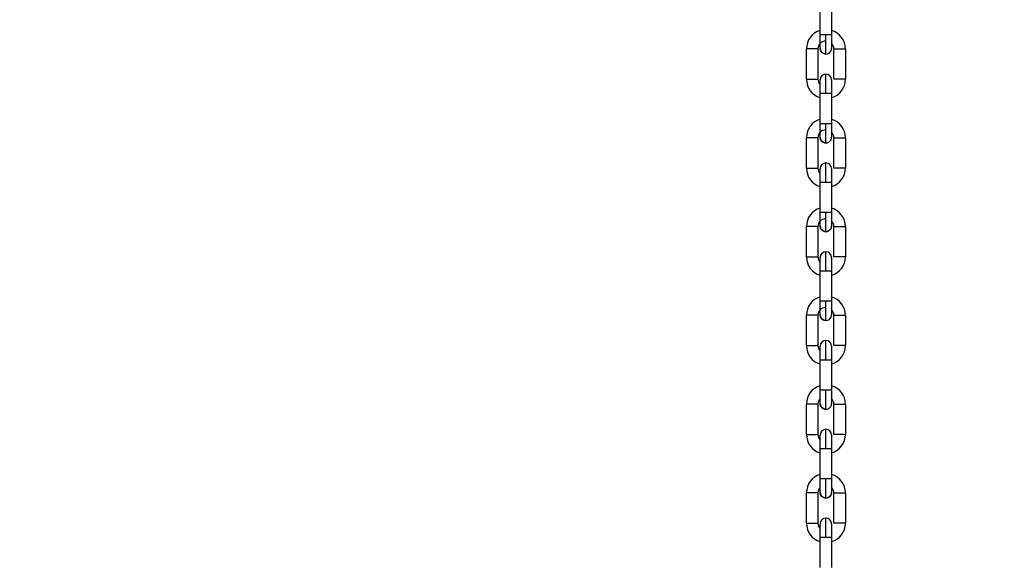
# Model space of a CAD drawing. Header units: inches. Extents: x 170 to 288, y 234 to 248.
# Tile 321 of 480: x 235.009 to 235.46, y 243.261 to 243.509. Entities that reach past the tile are written whole.
import ezdxf

# ---------------------------------------------------------------- set-up
doc = ezdxf.new("R2010")
doc.units = ezdxf.units.IN
doc.header["$LTSCALE"] = 0.25
doc.header["$MEASUREMENT"] = 0
doc.layers.add('ANNOTATIONS', color=1, linetype='Continuous')
doc.layers.add('STANDARD Z GUIDE MOTOR LH', color=7, linetype='Continuous')
doc.styles.add('ARIAL', font='arial.ttf', dxfattribs={"height": 0.09375})
doc.dimstyles.new('STANDARD$0', dxfattribs={"dimtxt": 0.09375, "dimasz": 0.09375, "dimexe": 0.03125, "dimexo": 0.046875, "dimgap": 0.09, "dimtad": 0, "dimtih": 1, "dimtoh": 1, "dimdec": 4, "dimzin": 0, "dimdsep": 46, "dimtxsty": 'ARIAL', "dimcen": 0.09, "dimadec": 0, "dimazin": 0, "dimtfac": 1, "dimtdec": 4, "dimtofl": 0, "dimtmove": 0, "dimatfit": 1, "dimfxl": 1, "dimtolj": 1, "dimtzin": 0, "dimarcsym": 0})

# ---------------------------------------------------------------- blocks, each defined once
blk = doc.blocks.new('*D42')
at = {"layer": 'ANNOTATIONS', "color": 0, "lineweight": -2, "transparency": 16777216}
for p, q in [((234.7269041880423, 244.1437778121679), (236.4418407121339, 244.1437778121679)), ((236.4105907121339, 244.0500278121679), (236.4105907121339, 242.2801168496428)), ((236.4105907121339, 240.2331944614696), (236.4105907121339, 242.0031054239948)), ((235.1331541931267, 240.1394444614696), (236.4418407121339, 240.1394444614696))]:
    blk.add_line(p, q, dxfattribs=at)
at = {"layer": 'ANNOTATIONS', "color": 0, "transparency": 16777216}
for points in [[(236.3949657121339, 244.0500278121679), (236.4262157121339, 244.0500278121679), (236.4105907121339, 244.1437778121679)], [(236.3949657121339, 240.2331944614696), (236.4262157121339, 240.2331944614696), (236.4105907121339, 240.1394444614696)]]:
    blk.add_solid(points, dxfattribs=at)
at = {"layer": 'defpoints', "color": 0, "transparency": 16777216}
for p in [(234.6800291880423, 244.1437778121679), (236.4105907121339, 244.1437778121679), (235.0862791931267, 240.1394444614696)]:
    blk.add_point(p, dxfattribs=at)
at = {"layer": 'ANNOTATIONS', "color": 0, "transparency": 16777216, "insert": (236.4105907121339, 242.1416111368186), "char_height": 0.09375, "attachment_point": 5, "style": 'ARIAL'}
blk.add_mtext('\\A1;OPENING HEIGHT', dxfattribs=at)

msp = doc.modelspace()

# ---------------------------------------------------------------- linework, layer by layer
at = {"layer": 'STANDARD Z GUIDE MOTOR LH'}
for p, q in [((235.3758131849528, 243.5018864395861), (235.3758134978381, 243.5157972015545)), ((235.3810627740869, 243.5157971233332), (235.3810625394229, 243.5018863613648)), ((235.3695135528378, 243.4815557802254), (235.3695138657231, 243.4954665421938)), ((235.3747632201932, 243.4954664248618), (235.3747629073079, 243.4815556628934)), ((235.3821119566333, 243.4815555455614), (235.3821122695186, 243.4954663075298)), ((235.3873616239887, 243.4954661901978), (235.3873613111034, 243.4815554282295)), ((235.3758123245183, 243.4612250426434), (235.3758126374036, 243.4751358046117)), ((235.3758126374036, 243.4751358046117), (235.378437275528, 243.4751358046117)), ((235.3810619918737, 243.4751356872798), (235.3810616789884, 243.4612249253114)), ((235.378437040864, 243.4612250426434), (235.3758123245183, 243.4612250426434)), ((235.3695126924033, 243.4408943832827), (235.3695130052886, 243.454805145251)), ((235.3747623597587, 243.4548050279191), (235.3747620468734, 243.4408942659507)), ((235.3821111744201, 243.4408941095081), (235.3821114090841, 243.4548048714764)), ((235.3873607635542, 243.4548047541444), (235.3873605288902, 243.4408939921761)), ((235.3758115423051, 243.4205636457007), (235.3758117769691, 243.434474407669)), ((235.3810611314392, 243.4344742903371), (235.3810608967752, 243.4205635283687)), ((235.3695119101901, 243.4002329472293), (235.3695121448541, 243.4141437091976)), ((235.3747614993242, 243.4141436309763), (235.3747612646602, 243.4002328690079)), ((235.3821103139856, 243.4002327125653), (235.3821106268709, 243.4141434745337)), ((235.387359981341, 243.4141433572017), (235.3873596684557, 243.4002325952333)), ((235.3758106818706, 243.3799022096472), (235.3758109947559, 243.3938129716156)), ((235.381060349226, 243.3938128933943), (235.3810600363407, 243.3799021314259)), ((235.3695110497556, 243.3595715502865), (235.3695113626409, 243.3734823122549)), ((235.374760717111, 243.3734821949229), (235.3747604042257, 243.3595714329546)), ((235.3821094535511, 243.3595712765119), (235.3821097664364, 243.3734820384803)), ((235.3873591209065, 243.373481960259), (235.3873588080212, 243.3595711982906)), ((235.3758098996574, 243.3392408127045), (235.3758101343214, 243.3531515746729)), ((235.3758101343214, 243.3531515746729), (235.3784348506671, 243.3531515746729)), ((235.3810594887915, 243.3531514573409), (235.3810591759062, 243.3392406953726)), ((235.3784345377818, 243.3392408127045), (235.3758098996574, 243.3392408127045)), ((235.3695102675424, 243.3189101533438), (235.3695105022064, 243.3328209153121)), ((235.3747598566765, 243.3328207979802), (235.3747595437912, 243.3189100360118)), ((235.3821086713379, 243.3189098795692), (235.3821089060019, 243.3328206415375)), ((235.387358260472, 243.3328205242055), (235.387358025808, 243.3189097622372)), ((235.3758094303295, 243.3163925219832), (235.3758094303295, 243.3186580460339)), ((235.3758090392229, 243.2985794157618), (235.3758093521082, 243.3124901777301)), ((235.381058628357, 243.3124900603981), (235.381058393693, 243.2985792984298)), ((235.3695094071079, 243.2782487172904), (235.3695097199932, 243.2921594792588)), ((235.374758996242, 243.2921594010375), (235.374758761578, 243.2782486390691)), ((235.3821078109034, 243.2782484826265), (235.3821081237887, 243.2921592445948)), ((235.3873574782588, 243.2921591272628), (235.3873571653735, 243.2782483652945)), ((235.3758081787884, 243.2579179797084), (235.3758084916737, 243.2718287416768)), ((235.3810578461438, 243.2718286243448), (235.3810575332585, 243.2579178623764))]:
    msp.add_line(p, q, dxfattribs=at)
at = {"layer": 'STANDARD Z GUIDE MOTOR LH', "flags": 128}
for points in [[(235.3758130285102, 243.495718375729), (235.3758130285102, 243.4961879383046), (235.3758131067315, 243.4967579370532), (235.3758131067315, 243.4995260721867), (235.3758131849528, 243.500683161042), (235.3758131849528, 243.5018864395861)], [(235.3784378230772, 243.5018864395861), (235.3774334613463, 243.5018864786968), (235.3760129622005, 243.5018864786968), (235.3758131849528, 243.5018864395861)], [(235.3784376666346, 243.4930936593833), (235.3784376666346, 243.4945755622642), (235.3784377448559, 243.4956690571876), (235.3784377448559, 243.4970014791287), (235.3784378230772, 243.4985216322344), (235.3784378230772, 243.5018864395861)], [(235.3810625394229, 243.5018863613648), (235.3808627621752, 243.5018863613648), (235.3802937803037, 243.5018864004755), (235.3794422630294, 243.5018864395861), (235.3784378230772, 243.5018864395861)], [(235.3810625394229, 243.5018863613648), (235.3810625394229, 243.5006830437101), (235.3810624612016, 243.4995259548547), (235.3810624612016, 243.4975248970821), (235.3810623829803, 243.4967578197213), (235.3810623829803, 243.4957182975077)], [(235.3747632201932, 243.4954664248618), (235.3745633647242, 243.4954664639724), (235.373994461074, 243.4954665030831), (235.3731429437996, 243.4954665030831), (235.3721385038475, 243.4954665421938), (235.3695138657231, 243.4954665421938)], [(235.3784376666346, 243.4930936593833), (235.3774332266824, 243.4932934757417), (235.3765817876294, 243.4938624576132), (235.3760128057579, 243.4947139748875), (235.3758130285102, 243.495718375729)], [(235.3821122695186, 243.4954663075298), (235.3837325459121, 243.4954663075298), (235.384736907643, 243.4954662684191), (235.3857413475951, 243.4954662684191), (235.3865928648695, 243.4954662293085), (235.387161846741, 243.4954661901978), (235.3873616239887, 243.4954661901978)], [(235.378437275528, 243.4751358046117), (235.3784373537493, 243.4768511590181), (235.3784373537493, 243.4785005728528), (235.3784374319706, 243.4800207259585), (235.3784374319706, 243.4824465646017), (235.3784375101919, 243.483259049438), (235.3784375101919, 243.48392831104)], [(235.3695135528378, 243.4815557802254), (235.3721381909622, 243.4815557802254), (235.3731426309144, 243.4815557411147), (235.3739941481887, 243.4815557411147), (235.3745631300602, 243.4815557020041), (235.3747629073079, 243.4815556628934)], [(235.3758126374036, 243.4751358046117), (235.3758126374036, 243.4763391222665), (235.3758127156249, 243.4774961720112), (235.3758127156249, 243.4808341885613), (235.3758127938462, 243.4811851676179)], [(235.3758127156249, 243.4808341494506), (235.3758127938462, 243.4811851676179), (235.3758127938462, 243.4813036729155)], [(235.381062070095, 243.4813035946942), (235.381062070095, 243.4785622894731), (235.3810619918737, 243.4774958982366), (235.3810619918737, 243.4751355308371)], [(235.3873613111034, 243.4815554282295), (235.3871615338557, 243.4815554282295), (235.3865925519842, 243.4815554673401), (235.3857410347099, 243.4815555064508), (235.384736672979, 243.4815555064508), (235.3837322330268, 243.4815555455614), (235.3821119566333, 243.4815555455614)], [(235.378437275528, 243.4751358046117), (235.3794417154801, 243.4751357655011), (235.3802932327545, 243.4751357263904), (235.380862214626, 243.4751357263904), (235.3810619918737, 243.4751356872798)], [(235.375812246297, 243.4550569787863), (235.375812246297, 243.4577982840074), (235.3758123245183, 243.4588646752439), (235.3758123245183, 243.4612250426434)], [(235.3784368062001, 243.4524322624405), (235.3784368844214, 243.4526012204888), (235.3784368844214, 243.4550076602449), (235.3784369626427, 243.456340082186), (235.3784369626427, 243.4595096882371), (235.378437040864, 243.4612250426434)], [(235.3810616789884, 243.4612249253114), (235.3808619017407, 243.4612249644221), (235.3802929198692, 243.4612249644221), (235.3794414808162, 243.4612250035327), (235.378437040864, 243.4612250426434)], [(235.3810616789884, 243.4612249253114), (235.3810616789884, 243.4588645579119), (235.3810616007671, 243.4577981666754), (235.3810616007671, 243.4550568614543)], [(235.3747623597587, 243.4548050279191), (235.374562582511, 243.4548050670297), (235.3739936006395, 243.4548050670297), (235.3731420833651, 243.4548051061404), (235.372137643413, 243.4548051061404), (235.3711332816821, 243.454805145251), (235.3695130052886, 243.454805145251)], [(235.3784368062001, 243.4524322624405), (235.3774324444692, 243.4526320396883), (235.3765809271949, 243.4532010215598), (235.3760120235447, 243.4540525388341), (235.375812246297, 243.4550569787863)], [(235.3821114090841, 243.4548048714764), (235.3823111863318, 243.4548048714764), (235.3828801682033, 243.4548049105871), (235.3837316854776, 243.4548048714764), (235.3847361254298, 243.4548048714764), (235.3857404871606, 243.4548048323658), (235.386592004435, 243.4548048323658), (235.3871609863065, 243.4548047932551), (235.3873607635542, 243.4548047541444)], [(235.3784364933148, 243.4344743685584), (235.3784364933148, 243.4361897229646), (235.3784365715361, 243.43783917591), (235.3784365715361, 243.4406916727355), (235.3784366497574, 243.4417851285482), (235.3784366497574, 243.4432669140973)], [(235.3695126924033, 243.4408943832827), (235.3711329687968, 243.4408943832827), (235.372137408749, 243.440894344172), (235.3731418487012, 243.440894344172), (235.3739932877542, 243.4408943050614), (235.3745622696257, 243.4408943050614), (235.3747620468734, 243.4408942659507)], [(235.3758117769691, 243.434474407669), (235.3758118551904, 243.4356776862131), (235.3758118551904, 243.4379010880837), (235.3758119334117, 243.4388357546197)], [(235.3758118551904, 243.4383767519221), (235.3758119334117, 243.4388356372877), (235.3758119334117, 243.4406422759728)], [(235.3810612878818, 243.4396027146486), (235.3810612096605, 243.4388356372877)], [(235.3810612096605, 243.4388355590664), (235.3810612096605, 243.4356774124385)], [(235.3810612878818, 243.4406421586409), (235.3810612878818, 243.4396026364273)], [(235.3873605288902, 243.4408939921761), (235.3871606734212, 243.4408940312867), (235.386591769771, 243.4408940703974), (235.3857402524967, 243.4408940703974), (235.3847358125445, 243.4408941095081), (235.3837313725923, 243.4408941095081), (235.3828799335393, 243.4408941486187), (235.3823109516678, 243.4408941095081), (235.3821111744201, 243.4408941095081)], [(235.3758117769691, 243.434474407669), (235.3774320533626, 243.434474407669), (235.3784364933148, 243.4344743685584)], [(235.3784364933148, 243.4344743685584), (235.379440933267, 243.4344743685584), (235.38029237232, 243.4344743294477), (235.3808613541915, 243.4344742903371), (235.3810611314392, 243.4344742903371)], [(235.3810612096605, 243.4356776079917), (235.3810611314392, 243.4344742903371)], [(235.3758113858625, 243.4143955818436), (235.3758113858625, 243.4154351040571), (235.3758114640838, 243.416202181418), (235.3758114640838, 243.4193603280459), (235.3758115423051, 243.4205636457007)], [(235.3784361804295, 243.42056360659), (235.3774317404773, 243.4205636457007), (235.3758115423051, 243.4205636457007)], [(235.3784360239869, 243.4117708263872), (235.3784360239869, 243.4132527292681), (235.3784361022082, 243.4143462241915), (235.3784361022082, 243.4171987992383), (235.3784361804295, 243.4188482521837), (235.3784361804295, 243.42056360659)], [(235.3810608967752, 243.4205635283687), (235.3808610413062, 243.4205635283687), (235.380292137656, 243.4205635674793), (235.3794406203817, 243.42056360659), (235.3784361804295, 243.42056360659)], [(235.3810608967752, 243.4205635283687), (235.3810608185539, 243.4193602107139), (235.3810608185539, 243.4171367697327), (235.3810607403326, 243.416202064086), (235.3810607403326, 243.4143954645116)], [(235.3747614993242, 243.4141436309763), (235.3745617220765, 243.4141436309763), (235.373992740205, 243.414143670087), (235.3731413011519, 243.414143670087), (235.3721368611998, 243.4141437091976), (235.3711324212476, 243.4141437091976), (235.3702809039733, 243.4141437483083), (235.3697120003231, 243.4141437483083), (235.3695121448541, 243.4141437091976)], [(235.3784360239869, 243.4117708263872), (235.3774315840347, 243.4119706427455), (235.3765801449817, 243.4125396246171), (235.3760111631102, 243.4133911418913), (235.3758113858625, 243.4143955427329)], [(235.3810607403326, 243.4143954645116), (235.3808609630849, 243.4133910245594), (235.3802919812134, 243.4125395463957), (235.3794404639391, 243.4119706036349), (235.3784360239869, 243.4117708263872)], [(235.3821106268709, 243.4141434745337), (235.3837308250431, 243.4141434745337), (235.3847352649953, 243.414143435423), (235.3857397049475, 243.414143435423), (235.3865912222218, 243.4141433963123), (235.387160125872, 243.4141433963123), (235.387359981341, 243.4141433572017)], [(235.3695119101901, 243.4002329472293), (235.3697116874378, 243.4002329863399), (235.3711321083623, 243.4002329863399), (235.3731409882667, 243.4002329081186), (235.373992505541, 243.4002329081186), (235.3745614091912, 243.4002328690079), (235.3747612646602, 243.4002328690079)], [(235.3758109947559, 243.3938129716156), (235.3758109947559, 243.3961733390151), (235.3758110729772, 243.397239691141), (235.3758110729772, 243.3999808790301)], [(235.3784356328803, 243.3938129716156), (235.3784357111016, 243.3955283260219), (235.3784357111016, 243.3986978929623), (235.3784357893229, 243.4000302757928), (235.3784357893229, 243.4026054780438)], [(235.3810604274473, 243.3999807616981), (235.3810604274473, 243.397239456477), (235.381060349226, 243.3961730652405), (235.381060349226, 243.393812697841)], [(235.3873596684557, 243.4002325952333), (235.387159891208, 243.400232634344), (235.3865909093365, 243.400232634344), (235.3857393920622, 243.4002326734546), (235.38473495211, 243.4002326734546), (235.3837305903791, 243.4002327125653), (235.3821103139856, 243.4002327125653)], [(235.3758109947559, 243.3938129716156), (235.3760107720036, 243.3938130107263), (235.3765797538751, 243.3938130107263), (235.3774311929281, 243.3938129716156), (235.3784356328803, 243.3938129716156)], [(235.3784356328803, 243.3938129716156), (235.3794400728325, 243.3938129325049), (235.3802915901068, 243.3938129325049), (235.380860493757, 243.3938128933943), (235.381060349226, 243.3938128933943)], [(235.3810604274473, 243.397239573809), (235.381060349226, 243.3961732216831)], [(235.3758106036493, 243.3737341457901), (235.3758106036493, 243.3775418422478), (235.3758106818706, 243.3786988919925), (235.3758106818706, 243.3799022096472)], [(235.3784353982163, 243.3799022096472), (235.3774309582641, 243.3799022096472), (235.3765794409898, 243.3799022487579), (235.3760104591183, 243.3799022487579), (235.3758106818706, 243.3799022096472)], [(235.3784351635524, 243.3711094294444), (235.3784351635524, 243.3717787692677), (235.3784352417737, 243.3725913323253), (235.3784352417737, 243.3750172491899), (235.378435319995, 243.3765374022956), (235.378435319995, 243.3781868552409), (235.3784353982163, 243.3799022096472)], [(235.3810600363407, 243.3799021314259), (235.380860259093, 243.3799021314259), (235.3802912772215, 243.3799021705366), (235.3794397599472, 243.3799021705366), (235.3784353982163, 243.3799022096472)], [(235.3810600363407, 243.3799021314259), (235.3810600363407, 243.3786988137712), (235.3810599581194, 243.3775417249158), (235.3810599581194, 243.3747735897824), (235.3810598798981, 243.3742035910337), (235.3810598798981, 243.3737340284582)], [(235.374760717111, 243.3734821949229), (235.374560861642, 243.3734822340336), (235.3739919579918, 243.3734822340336), (235.3731404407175, 243.3734822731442), (235.3721360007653, 243.3734823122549), (235.3695113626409, 243.3734823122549)], [(235.3784351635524, 243.3711094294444), (235.3774308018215, 243.3713092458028), (235.3765792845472, 243.3718782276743), (235.3760103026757, 243.3727297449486), (235.3758106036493, 243.3737341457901)], [(235.3821097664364, 243.3734820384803), (235.3823095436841, 243.3734820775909), (235.3837300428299, 243.3734820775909), (235.3847344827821, 243.3734820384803), (235.385738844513, 243.3734819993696), (235.3865903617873, 243.3734819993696), (235.3871593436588, 243.373481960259), (235.3873591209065, 243.373481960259)], [(235.3695110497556, 243.3595715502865), (235.3721357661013, 243.3595715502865), (235.3731401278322, 243.3595715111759), (235.3739916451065, 243.3595714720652), (235.374560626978, 243.3595714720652), (235.3747604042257, 243.3595714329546)], [(235.3758101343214, 243.3531515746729), (235.3758101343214, 243.3543548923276), (235.3758102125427, 243.3555119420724), (235.3758102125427, 243.3582799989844), (235.375810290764, 243.3588499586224)], [(235.3758102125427, 243.3582799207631), (235.375810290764, 243.3588499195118), (235.375810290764, 243.3593194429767)], [(235.3784348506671, 243.3531515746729), (235.3784348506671, 243.3565163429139), (235.3784349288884, 243.358036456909), (235.3784349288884, 243.3604623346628), (235.3784350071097, 243.3612748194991), (235.3784350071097, 243.3619440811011)], [(235.3810596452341, 243.3593193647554), (235.3810596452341, 243.359200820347), (235.3810595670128, 243.3588498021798), (235.3810595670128, 243.3555116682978), (235.3810594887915, 243.3543545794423), (235.3810594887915, 243.3531512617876)], [(235.3873588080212, 243.3595711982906), (235.3871590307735, 243.3595711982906), (235.386590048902, 243.3595712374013), (235.385738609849, 243.3595712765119), (235.3847341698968, 243.3595712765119), (235.3837297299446, 243.3595713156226), (235.3823093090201, 243.3595713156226), (235.3821094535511, 243.3595712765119)], [(235.3784348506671, 243.3531515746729), (235.379439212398, 243.3531515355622), (235.3802907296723, 243.3531514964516), (235.3808597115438, 243.3531514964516), (235.3810594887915, 243.3531514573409)], [(235.3758097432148, 243.3330727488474), (235.3758097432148, 243.3348793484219), (235.3758098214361, 243.3358140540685), (235.3758098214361, 243.3380374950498), (235.3758098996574, 243.3392408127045)], [(235.3784343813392, 243.3304480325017), (235.3784343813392, 243.333023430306), (235.3784344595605, 243.3343558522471), (235.3784344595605, 243.3375254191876), (235.3784345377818, 243.3392408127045)], [(235.3810591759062, 243.3392406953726), (235.3808593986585, 243.3392407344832), (235.380290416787, 243.3392407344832), (235.379438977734, 243.3392407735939), (235.3784345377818, 243.3392408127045)], [(235.3810591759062, 243.3392406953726), (235.3810591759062, 243.336880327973), (235.3810590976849, 243.3358139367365), (235.3810590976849, 243.3330726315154)], [(235.3747598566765, 243.3328207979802), (235.3745600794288, 243.3328207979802), (235.3739910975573, 243.3328208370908), (235.373139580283, 243.3328208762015), (235.3721352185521, 243.3328208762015), (235.3711307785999, 243.3328209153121), (235.3695105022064, 243.3328209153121)], [(235.3784343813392, 243.330447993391), (235.377429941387, 243.3306478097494), (235.3765784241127, 243.3312167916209), (235.3760095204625, 243.3320683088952), (235.3758097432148, 243.3330727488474)], [(235.3821089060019, 243.3328206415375), (235.3847336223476, 243.3328206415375), (235.3857380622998, 243.3328206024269), (235.3865895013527, 243.3328205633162), (235.3871584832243, 243.3328205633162), (235.387358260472, 243.3328205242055)], [(235.3695102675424, 243.3189101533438), (235.3711304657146, 243.3189101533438), (235.3721349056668, 243.3189101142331), (235.373139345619, 243.3189101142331), (235.3739908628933, 243.3189100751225), (235.3745597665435, 243.3189100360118), (235.3747595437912, 243.3189100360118)], [(235.3784339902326, 243.3124901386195), (235.3784339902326, 243.3142054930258), (235.3784340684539, 243.3158549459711), (235.3784340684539, 243.3173750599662), (235.3784341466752, 243.3187074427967), (235.3784341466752, 243.3212826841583)], [(235.3810587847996, 243.318657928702), (235.3810587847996, 243.3168513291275), (235.3810587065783, 243.3159166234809), (235.3810587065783, 243.3136931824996), (235.381058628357, 243.3124898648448)], [(235.387358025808, 243.3189097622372), (235.3871582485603, 243.3189098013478), (235.3865892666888, 243.3189098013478), (235.3857377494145, 243.3189098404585), (235.3847333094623, 243.3189098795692), (235.3821086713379, 243.3189098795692)], [(235.3758093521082, 243.3124901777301), (235.3758093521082, 243.3159168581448), (235.3758094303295, 243.3168515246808)], [(235.3758093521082, 243.3124901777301), (235.3774295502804, 243.3124901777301), (235.3784339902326, 243.3124901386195)], [(235.3784339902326, 243.3124901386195), (235.3794384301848, 243.3124901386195), (235.3802899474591, 243.3124900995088), (235.3808588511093, 243.3124900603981), (235.381058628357, 243.3124900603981)], [(235.3758088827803, 243.292411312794), (235.3758088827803, 243.2928808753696), (235.3758089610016, 243.2934508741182), (235.3758089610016, 243.2962190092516), (235.3758090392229, 243.2973760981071), (235.3758090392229, 243.2985794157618)], [(235.3784336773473, 243.2985793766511), (235.3774293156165, 243.2985794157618), (235.3758090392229, 243.2985794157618)], [(235.3784335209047, 243.2897865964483), (235.3784335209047, 243.2912684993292), (235.378433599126, 243.2923619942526), (235.378433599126, 243.2952145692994), (235.3784336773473, 243.2968640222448), (235.3784336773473, 243.2985793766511)], [(235.381058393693, 243.2985792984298), (235.3808586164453, 243.2985792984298), (235.3802896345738, 243.2985793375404), (235.3794381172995, 243.2985793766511), (235.3784336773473, 243.2985793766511)], [(235.381058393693, 243.2985792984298), (235.3810583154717, 243.2973759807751), (235.3810583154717, 243.2942178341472), (235.3810582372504, 243.2934507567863), (235.3810582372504, 243.2924112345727)], [(235.374758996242, 243.2921594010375), (235.3745592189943, 243.2921594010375), (235.3739903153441, 243.2921594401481), (235.3731387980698, 243.2921594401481), (235.3721343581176, 243.2921594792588), (235.3711299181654, 243.2921594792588), (235.3702784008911, 243.2921595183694), (235.3697094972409, 243.2921595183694), (235.3695097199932, 243.2921594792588)], [(235.3784335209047, 243.2897865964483), (235.3774290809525, 243.2899864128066), (235.3765776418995, 243.2905553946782), (235.376008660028, 243.2914069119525), (235.3758088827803, 243.292411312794)], [(235.3810582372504, 243.2924112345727), (235.3808584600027, 243.2914067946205), (235.3802894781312, 243.2905553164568), (235.3794379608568, 243.289986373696), (235.3784335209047, 243.2897865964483)], [(235.3821081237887, 243.2921592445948), (235.3837284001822, 243.2921592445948), (235.3847327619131, 243.2921592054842), (235.3857372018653, 243.2921592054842), (235.3865887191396, 243.2921591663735), (235.3871577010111, 243.2921591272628), (235.3873574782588, 243.2921591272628)], [(235.3695094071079, 243.2782487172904), (235.3697091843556, 243.2782487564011), (235.3702781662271, 243.2782487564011), (235.3711296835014, 243.2782487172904), (235.3721340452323, 243.2782487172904), (235.3731384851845, 243.2782486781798), (235.3739900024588, 243.2782486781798), (235.3745589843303, 243.2782486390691), (235.374758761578, 243.2782486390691)], [(235.3758084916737, 243.2718287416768), (235.3758084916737, 243.2730320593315), (235.375808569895, 243.2741891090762), (235.375808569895, 243.2778781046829)], [(235.375808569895, 243.2778781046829), (235.3758086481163, 243.2779966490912)], [(235.3784331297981, 243.2718287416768), (235.3784332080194, 243.273544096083), (235.3784332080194, 243.2751935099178), (235.3784332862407, 243.2767136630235), (235.3784332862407, 243.279951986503), (235.378433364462, 243.2804523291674), (235.378433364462, 243.2806212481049)], [(235.3810579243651, 243.2779965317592), (235.3810579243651, 243.2752553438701), (235.3810578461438, 243.2741889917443)], [(235.3873571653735, 243.2782483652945), (235.3871573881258, 243.2782483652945), (235.3865884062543, 243.2782484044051), (235.38573688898, 243.2782484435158), (235.3847325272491, 243.2782484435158), (235.383728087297, 243.2782484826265), (235.3821078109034, 243.2782484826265)], [(235.3810579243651, 243.2752552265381), (235.3810578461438, 243.2741888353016), (235.3810578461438, 243.2718284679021)], [(235.3758084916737, 243.2718287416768), (235.3760082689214, 243.2718287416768), (235.3765772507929, 243.2718287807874), (235.3774287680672, 243.2718287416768), (235.3784331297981, 243.2718287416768)], [(235.3784331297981, 243.2718287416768), (235.3794375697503, 243.2718287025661), (235.3802890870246, 243.2718287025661), (235.3808580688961, 243.2718286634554), (235.3810578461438, 243.2718286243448)]]:
    msp.add_lwpolyline(points, dxfattribs=at)
at = {"layer": 'STANDARD Z GUIDE MOTOR LH'}
for centre, radius, start, end in [((235.378306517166, 243.4954663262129), 0.00879265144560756, 106.4727034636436, 179.9985925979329), ((235.378568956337, 243.4954663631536), 0.008792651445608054, 359.9988299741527, 73.52471910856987), ((235.3783064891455, 243.4954663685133), 0.003543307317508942, 89.99882997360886, 179.9988299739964), ((235.378568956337, 243.4954663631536), 0.00354330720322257, 359.9988299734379, 45.27391868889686), ((235.3784377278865, 243.4957183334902), 0.002624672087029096, 179.9988299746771, 359.9994094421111), ((235.3784374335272, 243.4813036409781), 0.002624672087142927, 359.979854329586, 179.9798341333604), ((235.3783062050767, 243.481555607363), 0.008792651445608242, 179.9988299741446, 253.5247191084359), ((235.3783062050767, 243.481555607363), 0.003543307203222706, 179.9988299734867, 225.2740657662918), ((235.3785686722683, 243.4815556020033), 0.008792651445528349, 286.4729408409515, 359.9988299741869), ((235.3783056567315, 243.4548049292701), 0.00879265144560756, 106.4727034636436, 179.9985925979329), ((235.3785681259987, 243.4548049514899), 0.008792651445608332, 359.9988299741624, 73.52471910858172), ((235.3783056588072, 243.4548049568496), 0.003543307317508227, 89.99882997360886, 179.9988299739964), ((235.3785681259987, 243.4548049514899), 0.00354330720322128, 359.9988299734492, 45.27391868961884), ((235.3784368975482, 243.4550569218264), 0.002624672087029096, 179.9988299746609, 359.9994094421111), ((235.3784366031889, 243.4406422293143), 0.002624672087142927, 359.979854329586, 179.9798341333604), ((235.3783053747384, 243.4408941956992), 0.008792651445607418, 179.9988299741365, 253.5247190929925), ((235.3783053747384, 243.4408941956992), 0.003543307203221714, 179.9988299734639, 225.2739186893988), ((235.37856784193, 243.4408941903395), 0.008792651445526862, 286.4729408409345, 359.9988299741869), ((235.378304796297, 243.4141434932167), 0.00879265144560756, 106.4727034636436, 179.9985925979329), ((235.3785672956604, 243.4141435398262), 0.00879265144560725, 359.9988299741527, 73.52471910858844), ((235.3783048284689, 243.4141435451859), 0.003543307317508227, 89.99882997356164, 179.9988299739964), ((235.3785672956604, 243.4141435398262), 0.003543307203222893, 359.9988299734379, 45.27422797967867), ((235.3784360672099, 243.4143955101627), 0.002624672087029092, 179.9988299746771, 359.9988364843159), ((235.3783045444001, 243.4002327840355), 0.008792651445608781, 179.9988299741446, 253.5247190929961), ((235.3783045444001, 243.4002327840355), 0.003543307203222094, 179.9988299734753, 225.2739186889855), ((235.3784357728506, 243.3999808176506), 0.002624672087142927, 359.979854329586, 179.9798341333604), ((235.3785670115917, 243.4002327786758), 0.008792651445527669, 286.4729408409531, 359.9988299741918), ((235.3783040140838, 243.373482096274), 0.00879265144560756, 106.4727034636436, 179.9985925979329), ((235.3785664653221, 243.3734821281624), 0.00879265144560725, 359.9988299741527, 73.52471910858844), ((235.3783039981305, 243.3734821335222), 0.003543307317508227, 89.99882997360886, 179.9988299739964), ((235.3785664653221, 243.3734821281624), 0.003543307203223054, 359.9988299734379, 45.27424653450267), ((235.3784352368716, 243.373734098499), 0.002624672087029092, 179.9988299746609, 359.9994094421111), ((235.3783037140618, 243.3595713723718), 0.008792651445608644, 179.9988299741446, 253.5247191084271), ((235.3783037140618, 243.3595713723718), 0.003543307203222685, 179.9988299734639, 225.2740896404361), ((235.3784349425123, 243.3593194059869), 0.002624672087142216, 359.9798543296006, 179.9798341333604), ((235.3785661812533, 243.3595713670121), 0.008792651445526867, 286.4729408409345, 359.9988299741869), ((235.3783031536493, 243.3328206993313), 0.00879265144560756, 106.4727034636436, 179.9985925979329), ((235.3785656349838, 243.3328207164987), 0.00879265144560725, 359.9988299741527, 73.52471910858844), ((235.3783031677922, 243.3328207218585), 0.003543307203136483, 134.7238657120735, 179.9988299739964), ((235.3785656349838, 243.3328207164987), 0.003543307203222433, 359.9988299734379, 45.2742177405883), ((235.3784344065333, 243.3330726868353), 0.002624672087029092, 179.9988299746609, 359.9994094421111), ((235.3783028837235, 243.3189099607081), 0.00879265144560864, 179.9988299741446, 253.5247191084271), ((235.3783028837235, 243.3189099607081), 0.003543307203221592, 179.9988299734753, 225.2739186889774), ((235.378434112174, 243.3186579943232), 0.002624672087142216, 359.979854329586, 179.9798341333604), ((235.3785653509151, 243.3189099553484), 0.008792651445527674, 286.4729408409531, 359.9988299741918), ((235.3783111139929, 243.2921592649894), 0.00879265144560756, 106.4727034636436, 179.9985925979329), ((235.3785648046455, 243.292159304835), 0.008792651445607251, 359.9988299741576, 73.52471910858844), ((235.3783023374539, 243.2921593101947), 0.003543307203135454, 134.7241327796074, 179.9988299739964), ((235.3785648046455, 243.292159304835), 0.003543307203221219, 359.9988299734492, 45.27391868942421), ((235.378433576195, 243.2924112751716), 0.002624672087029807, 179.9988299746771, 359.9988364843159), ((235.3783020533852, 243.2782485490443), 0.008792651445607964, 179.9988299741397, 253.5247191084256), ((235.3783020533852, 243.2782485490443), 0.003543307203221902, 179.9988299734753, 225.2739186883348), ((235.3784332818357, 243.2779965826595), 0.002624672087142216, 359.979854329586, 179.9798341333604), ((235.3785645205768, 243.2782485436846), 0.00879265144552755, 286.4729408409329, 359.998829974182)]:
    msp.add_arc(centre, radius, start, end, dxfattribs=at)

# ---------------------------------------------------------------- dimensions: what is measured, and where the dimension line sits
at = {"layer": 'ANNOTATIONS'}
dim = msp.add_linear_dim(base=(236.4105907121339, 244.1437778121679), p1=(235.0862791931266, 240.1394444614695), p2=(234.6800291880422, 244.1437778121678), angle=90, text='OPENING HEIGHT', dimstyle='STANDARD$0', dxfattribs=at)
dim.commit()
dim.dimension.update_dxf_attribs({"geometry": '*D42', "text_midpoint": (236.4105907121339, 242.1416111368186)})

doc.saveas('drawing.dxf')
